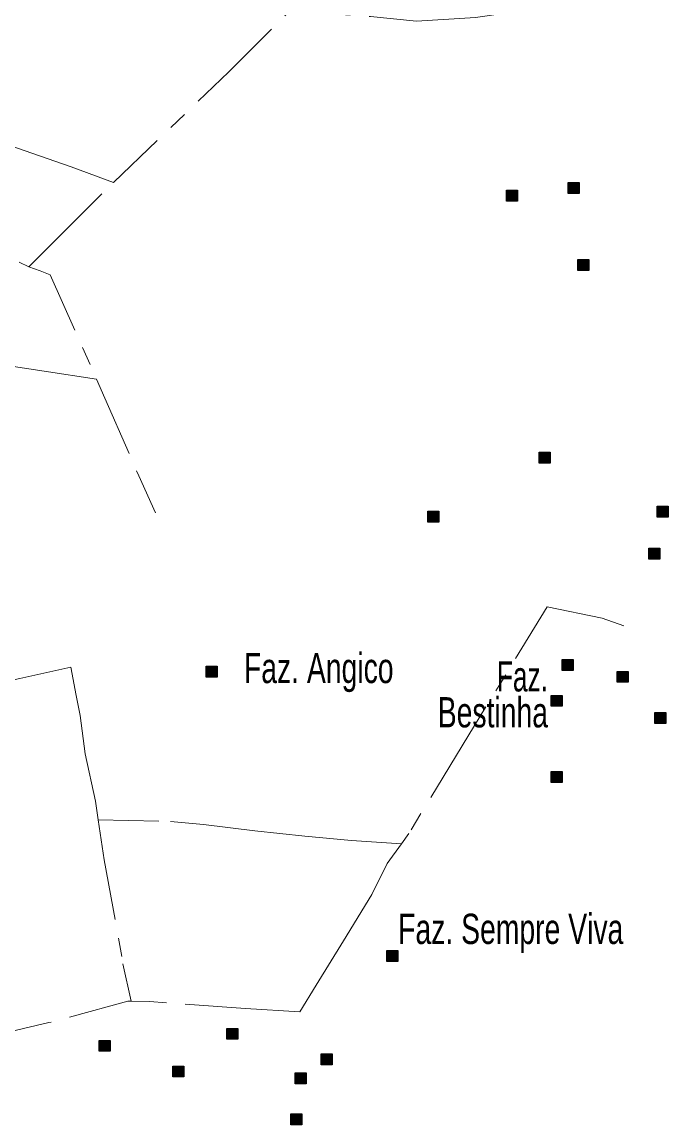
# Model space of a CAD drawing. Extents: x 445.4 to 500, y 8728.7 to 8784.
# Drawn here: x 468.51 to 471.96, y 8734.1 to 8739.94 of the extents above; entities that cross this region are included whole.
import ezdxf
from ezdxf.enums import TextEntityAlignment as Align

# ---------------------------------------------------------------- set-up
doc = ezdxf.new("R2010")
doc.units = 0
doc.header["$LTSCALE"] = 0.064
doc.linetypes.add('DOT_DASHED', pattern=[7.7, 5, -1.2, 0.3, -1.2])
doc.layers.add('2', color=7, linetype='Continuous', lineweight=25)
doc.layers.add('22', color=7, linetype='DOT_DASHED', lineweight=13)
doc.layers.add('61', color=7, linetype='Continuous')

msp = doc.modelspace()

# ---------------------------------------------------------------- hatches: boundary and pattern name
at = {"layer": '2'}
for points in [[(471.3993, 8739.0876), (471.4573, 8739.0876), (471.4573, 8739.0296), (471.3993, 8739.0296)], [(471.0735, 8739.0468), (471.1315, 8739.0468), (471.1315, 8738.9888), (471.0735, 8738.9888)], [(471.4491, 8738.6801), (471.5071, 8738.6801), (471.5071, 8738.6221), (471.4491, 8738.6221)], [(471.2455, 8737.6614), (471.3035, 8737.6614), (471.3035, 8737.6034), (471.2455, 8737.6034)], [(470.6572, 8737.349), (470.7152, 8737.349), (470.7152, 8737.291), (470.6572, 8737.291)], [(471.8699, 8737.3762), (471.9279, 8737.3762), (471.9279, 8737.3182), (471.8699, 8737.3182)], [(471.8247, 8737.1544), (471.8827, 8737.1544), (471.8827, 8737.0964), (471.8247, 8737.0964)], [(471.3677, 8736.5658), (471.4257, 8736.5658), (471.4257, 8736.5078), (471.3677, 8736.5078)], [(469.4853, 8736.5296), (469.5433, 8736.5296), (469.5433, 8736.4716), (469.4853, 8736.4716)], [(471.6573, 8736.5024), (471.7153, 8736.5024), (471.7153, 8736.4444), (471.6573, 8736.4444)], [(471.3088, 8736.3756), (471.3668, 8736.3756), (471.3668, 8736.3176), (471.3088, 8736.3176)], [(471.8564, 8736.2851), (471.9144, 8736.2851), (471.9144, 8736.2271), (471.8564, 8736.2271)], [(471.3088, 8735.9727), (471.3668, 8735.9727), (471.3668, 8735.9147), (471.3088, 8735.9147)], [(470.44, 8735.0265), (470.498, 8735.0265), (470.498, 8734.9685), (470.44, 8734.9685)], [(469.5939, 8734.6145), (469.6519, 8734.6145), (469.6519, 8734.5565), (469.5939, 8734.5565)], [(468.9196, 8734.5511), (468.9776, 8734.5511), (468.9776, 8734.4931), (468.9196, 8734.4931)], [(470.0925, 8734.4801), (470.1505, 8734.4801), (470.1505, 8734.4221), (470.0925, 8734.4221)], [(469.3088, 8734.4153), (469.3668, 8734.4153), (469.3668, 8734.3573), (469.3088, 8734.3573)], [(469.9559, 8734.379), (470.0139, 8734.379), (470.0139, 8734.321), (469.9559, 8734.321)], [(469.9332, 8734.1617), (469.9912, 8734.1617), (469.9912, 8734.1037), (469.9332, 8734.1037)]]:
    msp.add_hatch(color=256, dxfattribs=at).paths.add_polyline_path(points)

# ---------------------------------------------------------------- linework, layer by layer
for points in [[(471.3993, 8739.0876), (471.4573, 8739.0876), (471.4573, 8739.0296), (471.3993, 8739.0296)], [(471.0735, 8739.0468), (471.1315, 8739.0468), (471.1315, 8738.9888), (471.0735, 8738.9888)], [(471.4491, 8738.6801), (471.5071, 8738.6801), (471.5071, 8738.6221), (471.4491, 8738.6221)], [(471.2455, 8737.6614), (471.3035, 8737.6614), (471.3035, 8737.6034), (471.2455, 8737.6034)], [(470.6572, 8737.349), (470.7152, 8737.349), (470.7152, 8737.291), (470.6572, 8737.291)], [(471.8699, 8737.3762), (471.9279, 8737.3762), (471.9279, 8737.3182), (471.8699, 8737.3182)], [(471.8247, 8737.1544), (471.8827, 8737.1544), (471.8827, 8737.0964), (471.8247, 8737.0964)], [(471.3677, 8736.5658), (471.4257, 8736.5658), (471.4257, 8736.5078), (471.3677, 8736.5078)], [(469.4853, 8736.5296), (469.5433, 8736.5296), (469.5433, 8736.4716), (469.4853, 8736.4716)], [(471.6573, 8736.5024), (471.7153, 8736.5024), (471.7153, 8736.4444), (471.6573, 8736.4444)], [(471.3088, 8736.3756), (471.3668, 8736.3756), (471.3668, 8736.3176), (471.3088, 8736.3176)], [(471.8564, 8736.2851), (471.9144, 8736.2851), (471.9144, 8736.2271), (471.8564, 8736.2271)], [(471.3088, 8735.9727), (471.3668, 8735.9727), (471.3668, 8735.9147), (471.3088, 8735.9147)], [(470.44, 8735.0265), (470.498, 8735.0265), (470.498, 8734.9685), (470.44, 8734.9685)], [(469.5939, 8734.6145), (469.6519, 8734.6145), (469.6519, 8734.5565), (469.5939, 8734.5565)], [(468.9196, 8734.5511), (468.9776, 8734.5511), (468.9776, 8734.4931), (468.9196, 8734.4931)], [(470.0925, 8734.4801), (470.1505, 8734.4801), (470.1505, 8734.4221), (470.0925, 8734.4221)], [(469.3088, 8734.4153), (469.3668, 8734.4153), (469.3668, 8734.3573), (469.3088, 8734.3573)], [(469.9559, 8734.379), (470.0139, 8734.379), (470.0139, 8734.321), (469.9559, 8734.321)], [(469.9332, 8734.1617), (469.9912, 8734.1617), (469.9912, 8734.1037), (469.9332, 8734.1037)]]:
    msp.add_lwpolyline(points, close=True, dxfattribs=at)
at = {"layer": '22'}
for points in [[(468.9955, 8739.0878), (469.6043, 8739.6727), (469.9279, 8739.9964), (470.3543, 8739.9657), (470.5967, 8739.9412), (470.9096, 8739.9596), (471.4404, 8740.0362), (471.7097, 8740.0611), (471.9305, 8740.0856), (471.963, 8740.1073)], [(467.4501, 8739.6436), (467.4437, 8739.6321), (467.275, 8739.2592), (467.3108, 8739.2247), (467.5575, 8739.1015), (468.1172, 8738.8457), (468.5475, 8738.6415)], [(467.4501, 8739.6436), (467.6733, 8739.5596), (468.0598, 8739.4248), (468.4832, 8739.2716), (468.7716, 8739.1705), (468.9955, 8739.0878)], [(468.5475, 8738.6415), (468.7073, 8738.8014), (468.9955, 8739.0878)], [(468.5475, 8738.6415), (468.6069, 8738.6205), (468.6605, 8738.5997), (468.9058, 8738.0481)], [(467.396, 8738.2539), (467.7757, 8738.2065), (468.1291, 8738.1546), (468.376, 8738.1287), (468.628, 8738.0898), (468.9058, 8738.0481)], [(468.9058, 8738.0481), (468.9494, 8737.9478), (469.1296, 8737.5356), (469.2179, 8737.3415)], [(471.6931, 8736.7439), (471.5779, 8736.7841), (471.2875, 8736.843), (470.8383, 8736.1089), (470.5559, 8735.6442), (470.5174, 8735.5904)], [(466.6594, 8735.9302), (467.0472, 8736.0955), (467.1875, 8736.1592), (467.3617, 8736.2398), (467.6507, 8736.2908), (467.9311, 8736.3459), (468.2158, 8736.4053), (468.5006, 8736.4648), (468.7701, 8736.524), (468.798, 8736.3756), (468.8193, 8736.2695), (468.8448, 8736.0658), (468.9, 8735.8154), (468.9147, 8735.7179)], [(468.9147, 8735.7179), (469.2971, 8735.7085), (469.4714, 8735.6931), (469.7432, 8735.6598), (470.0073, 8735.6317), (470.2534, 8735.6086), (470.5174, 8735.5904)], [(468.9147, 8735.7179), (468.9468, 8735.5056), (469.0455, 8734.9554), (469.0883, 8734.7577)], [(470.5174, 8735.5904), (470.4425, 8735.4856), (470.3608, 8735.3225), (470.2111, 8735.0778), (470.0659, 8734.8422), (469.9797, 8734.7017), (469.6939, 8734.7198), (469.1857, 8734.7561), (469.0883, 8734.7577)], [(469.0883, 8734.7577), (469.071, 8734.758), (468.6536, 8734.6447), (468.3632, 8734.5767), (468.0184, 8734.498)]]:
    msp.add_lwpolyline(points, dxfattribs=at)

# ---------------------------------------------------------------- texts
at = {"layer": '61', "width": 0.7}
for s, p in [('Faz. Angico', (469.6849, 8736.4404)), ('Faz. Sempre Viva', (470.5, 8735.0607))]:
    msp.add_text(s, height=0.16, dxfattribs=at).set_placement(p)
at = {"layer": '61'}
for s, width, p in [('Faz.', 0.65, (471.2921, 8736.3962)), ('Bestinha', 0.7, (471.2921, 8736.2062))]:
    msp.add_text(s, height=0.16, dxfattribs=dict(at, width=width)).set_placement(p, align=Align.RIGHT)

doc.saveas('drawing.dxf')
